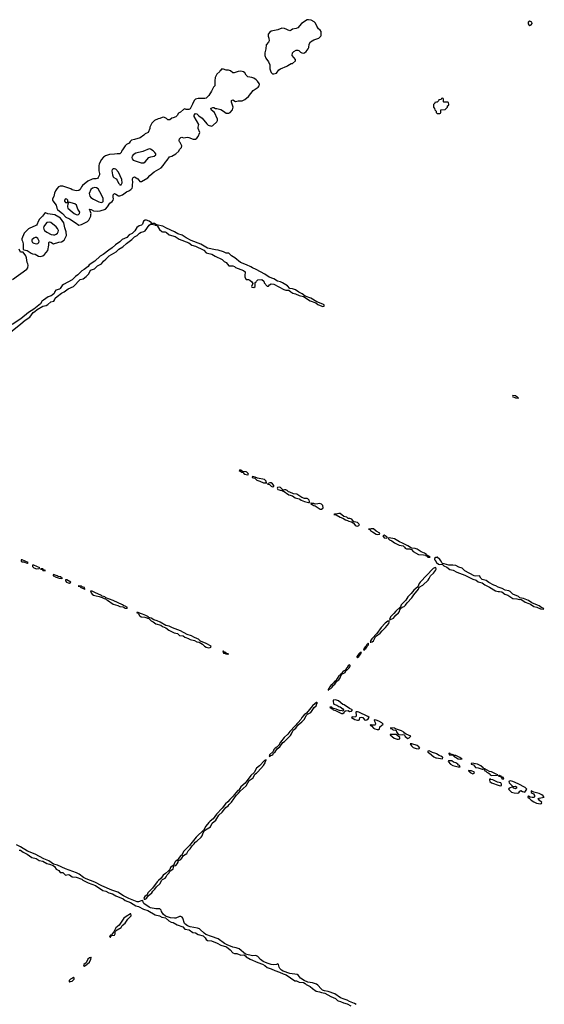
# Model space of a CAD drawing. Header units: inches. Extents: x 2701323 to 2964515, y 494916 to 722124.
# Tile 611 of 656: x 2853719 to 2861626, y 694490 to 709329. Entities that reach past the tile are written whole.
import ezdxf

# ---------------------------------------------------------------- set-up
doc = ezdxf.new("R2010")
doc.units = ezdxf.units.IN
doc.header["$MEASUREMENT"] = 0
for name, color, linetype in [('C8659', 7, 'Continuous'), ('C8669', 7, 'Continuous'), ('C8750', 7, 'Continuous'), ('C8760', 7, 'Continuous')]:
    doc.layers.add(name, color=color, linetype=linetype)

msp = doc.modelspace()

# ---------------------------------------------------------------- linework, layer by layer
at = {"layer": 'C8659', "color": 2, "elevation": 2}
for points in [[(2856269, 700000), (2856290, 699986), (2856355, 699975), (2856390, 699955), (2856425, 699946), (2856476, 699916), (2856506, 699886), (2856530, 699871), (2856570, 699862), (2856590, 699866), (2856602, 699870), (2856604, 699890), (2856530, 699929), (2856445, 699965), (2856414, 699994), (2856399, 700000)], [(2859027, 700000), (2859006, 699966), (2859006, 699954), (2859002, 699950), (2859010, 699948), (2859030, 699954), (2859051, 699969), (2859067, 700000)], [(2860000, 698265), (2859990, 698272), (2859943, 698283), (2859890, 698309), (2859870, 698306), (2859869, 698289), (2859894, 698274), (2859960, 698220), (2859990, 698207), (2860000, 698205)], [(2858790, 694489), (2858763, 694503), (2858690, 694533), (2858654, 694554), (2858607, 694567), (2858555, 694590), (2858467, 694647), (2858370, 694683), (2858312, 694692), (2858285, 694705), (2858262, 694722), (2858210, 694779), (2858190, 694793), (2858130, 694813), (2858064, 694824), (2858007, 694847), (2857950, 694885), (2857923, 694923), (2857900, 694940), (2857790, 694953), (2857689, 694989), (2857665, 695005), (2857641, 695030), (2857629, 695050), (2857618, 695090), (2857610, 695098), (2857591, 695089), (2857550, 695086), (2857510, 695092), (2857450, 695110), (2857390, 695135), (2857350, 695163), (2857309, 695209), (2857290, 695222), (2857270, 695225), (2857230, 695221), (2857124, 695244), (2857026, 695326), (2856983, 695343), (2856930, 695352), (2856845, 695385), (2856806, 695406), (2856710, 695479), (2856610, 695510), (2856524, 695544), (2856500, 695560), (2856440, 695619), (2856427, 695627), (2856398, 695638), (2856290, 695659), (2856250, 695674), (2856226, 695686), (2856201, 695710), (2856179, 695790), (2856170, 695802), (2856150, 695815), (2856130, 695815), (2856071, 695789), (2856050, 695787), (2855990, 695794), (2855917, 695817), (2855879, 695850), (2855854, 695890), (2855849, 695909), (2855830, 695928), (2855770, 695929), (2855690, 695944), (2855670, 695952), (2855590, 696010), (2855578, 696030), (2855573, 696053), (2855550, 696049), (2855510, 696034), (2855490, 696034), (2855365, 696085), (2855284, 696124), (2855199, 696179), (2855108, 696208), (2854958, 696278), (2854853, 696333), (2854722, 696382), (2854682, 696402), (2854613, 696453), (2854573, 696473), (2854410, 696530), (2854290, 696589), (2854230, 696604), (2854157, 696650), (2854083, 696683), (2853954, 696754), (2853838, 696798), (2853730, 696864), (2853671, 696891)], [(2853710, 696815), (2853732, 696812), (2853770, 696781), (2853832, 696752), (2853903, 696703), (2853965, 696685), (2854010, 696659), (2854070, 696648), (2854130, 696611), (2854170, 696602), (2854221, 696581), (2854245, 696565), (2854270, 696527), (2854308, 696508), (2854330, 696476), (2854370, 696474), (2854410, 696438), (2854450, 696444), (2854470, 696441), (2854510, 696412), (2854570, 696405), (2854654, 696374), (2854670, 696361), (2854750, 696319), (2854860, 696280), (2854970, 696206), (2855015, 696195), (2855061, 696170), (2855117, 696157), (2855170, 696124), (2855278, 696078), (2855310, 696056), (2855390, 696025), (2855470, 695975), (2855510, 695964), (2855586, 695926), (2855650, 695904), (2855760, 695840), (2855824, 695824), (2855863, 695803), (2855915, 695795), (2855969, 695749), (2856003, 695730), (2856030, 695721), (2856090, 695688), (2856178, 695658), (2856210, 695622), (2856272, 695612), (2856330, 695572), (2856370, 695565), (2856410, 695544), (2856482, 695522), (2856514, 695494), (2856530, 695468), (2856550, 695454), (2856610, 695445), (2856693, 695413), (2856750, 695379), (2856834, 695354), (2856893, 695313), (2856930, 695265), (2856957, 695257), (2856994, 695254), (2857050, 695230), (2857095, 695235), (2857122, 695222), (2857130, 695208), (2857191, 695170), (2857310, 695118), (2857376, 695096), (2857415, 695075), (2857450, 695044), (2857510, 695027), (2857562, 695002), (2857636, 694976), (2857689, 694949), (2857736, 694936), (2857866, 694846), (2857890, 694842), (2857930, 694825), (2857997, 694817), (2858024, 694804), (2858039, 694790), (2858098, 694758), (2858130, 694728), (2858187, 694687), (2858240, 694680), (2858270, 694668), (2858318, 694658), (2858410, 694606), (2858478, 694578), (2858508, 694548), (2858521, 694541), (2858554, 694534), (2858598, 694510), (2858656, 694496), (2858708, 694468)]]:
    msp.add_lwpolyline(points, dxfattribs=at)
for points in [[(2858970, 699932), (2858962, 699918), (2858950, 699913), (2858936, 699884), (2858930, 699884), (2858910, 699859), (2858902, 699830), (2858910, 699827), (2858919, 699841), (2858935, 699850), (2858950, 699872), (2858961, 699899), (2858975, 699910), (2858974, 699926), (2858978, 699930)], [(2856790, 699812), (2856782, 699810), (2856790, 699783), (2856820, 699780), (2856822, 699770), (2856850, 699765), (2856856, 699764), (2856866, 699770), (2856835, 699775), (2856830, 699786), (2856822, 699782), (2856826, 699790), (2856812, 699792)], [(2858873, 699793), (2858850, 699792), (2858828, 699770), (2858801, 699730), (2858801, 699721), (2858810, 699718), (2858830, 699731), (2858861, 699770)], [(2858690, 699604), (2858671, 699590), (2858656, 699564), (2858642, 699550), (2858640, 699540), (2858620, 699520), (2858610, 699518), (2858590, 699503), (2858577, 699490), (2858577, 699483), (2858561, 699470), (2858560, 699460), (2858550, 699459), (2858538, 699442), (2858530, 699439), (2858478, 699362), (2858470, 699359), (2858443, 699330), (2858439, 699321), (2858406, 699294), (2858388, 699270), (2858378, 699250), (2858380, 699240), (2858370, 699238), (2858367, 699230), (2858370, 699225), (2858378, 699230), (2858380, 699240), (2858390, 699238), (2858395, 699245), (2858410, 699251), (2858430, 699271), (2858444, 699296), (2858470, 699315), (2858501, 699359), (2858530, 699381), (2858550, 699411), (2858562, 699450), (2858560, 699460), (2858570, 699458), (2858575, 699465), (2858623, 699490), (2858635, 699515), (2858635, 699525), (2858650, 699527), (2858690, 699567), (2858701, 699590), (2858698, 699598)], [(2858478, 699078), (2858446, 699074), (2858442, 699070), (2858442, 699050), (2858447, 699027), (2858455, 699015), (2858499, 698999), (2858530, 698976), (2858551, 698971), (2858590, 698945), (2858601, 698930), (2858600, 698920), (2858593, 698907), (2858570, 698918), (2858550, 698915), (2858490, 698937), (2858454, 698946), (2858442, 698942), (2858446, 698950), (2858435, 698955), (2858426, 698970), (2858394, 698970), (2858414, 698954), (2858414, 698950), (2858440, 698940), (2858442, 698930), (2858479, 698919), (2858570, 698872), (2858590, 698872), (2858608, 698890), (2858615, 698905), (2858629, 698911), (2858670, 698916), (2858690, 698901), (2858718, 698910), (2858735, 698930), (2858689, 698949), (2858610, 699001), (2858589, 699009), (2858523, 699063)], [(2858199, 699039), (2858190, 699039), (2858170, 699025), (2858130, 698989), (2858085, 698935), (2858043, 698877), (2858009, 698851), (2857971, 698810), (2857956, 698784), (2857873, 698687), (2857790, 698602), (2857760, 698560), (2857707, 698513), (2857650, 698443), (2857625, 698395), (2857594, 698366), (2857568, 698352), (2857548, 698330), (2857538, 698302), (2857482, 698250), (2857478, 698230), (2857490, 698226), (2857502, 698238), (2857532, 698250), (2857544, 698276), (2857570, 698296), (2857598, 698342), (2857638, 698370), (2857686, 698434), (2857710, 698451), (2857799, 698541), (2857816, 698564), (2857840, 698620), (2857883, 698650), (2857918, 698702), (2857973, 698746), (2858011, 698789), (2858039, 698841), (2858057, 698863), (2858105, 698890), (2858118, 698902), (2858158, 698962), (2858186, 698990), (2858199, 699021), (2858208, 699030)], [(2858790, 698898), (2858787, 698893), (2858791, 698849), (2858788, 698832), (2858778, 698822), (2858750, 698817), (2858730, 698822), (2858718, 698810), (2858770, 698781), (2858810, 698772), (2858827, 698773), (2858842, 698778), (2858848, 698810), (2858870, 698816), (2858891, 698811), (2858916, 698776), (2858930, 698771), (2858950, 698775), (2858969, 698790), (2858984, 698810), (2858964, 698830), (2858832, 698892), (2858810, 698897)], [(2859065, 698775), (2859062, 698770), (2859065, 698755), (2859076, 698736), (2859081, 698710), (2859078, 698702), (2859070, 698695), (2859050, 698699), (2859030, 698695), (2859018, 698698), (2859010, 698706), (2859002, 698698), (2859005, 698690), (2859024, 698684), (2859050, 698651), (2859070, 698641), (2859108, 698632), (2859130, 698634), (2859142, 698638), (2859146, 698670), (2859198, 698710), (2859175, 698730), (2859130, 698757), (2859090, 698773)], [(2859310, 698658), (2859306, 698654), (2859310, 698645), (2859330, 698642), (2859338, 698630), (2859346, 698626), (2859382, 698622), (2859395, 698615), (2859405, 698585), (2859422, 698562), (2859450, 698551), (2859495, 698555), (2859512, 698552), (2859522, 698542), (2859528, 698528), (2859570, 698495), (2859590, 698505), (2859615, 698530), (2859543, 698563), (2859518, 698578), (2859509, 698590), (2859472, 698612), (2859430, 698629), (2859381, 698641), (2859366, 698650)], [(2859322, 698558), (2859305, 698555), (2859305, 698550), (2859363, 698503), (2859410, 698486), (2859430, 698486), (2859446, 698490), (2859446, 698510), (2859394, 698554)], [(2859610, 698418), (2859606, 698414), (2859624, 698384), (2859650, 698361), (2859695, 698345), (2859730, 698341), (2859748, 698350), (2859734, 698370), (2859709, 698390), (2859630, 698417)], [(2857435, 698175), (2857418, 698170), (2857416, 698164), (2857410, 698165), (2857335, 698085), (2857289, 698051), (2857255, 697985), (2857201, 697939), (2857115, 697825), (2857053, 697770), (2857022, 697718), (2857009, 697711), (2856950, 697649), (2856934, 697626), (2856884, 697576), (2856858, 697542), (2856820, 697510), (2856772, 697448), (2856684, 697356), (2856633, 697287), (2856589, 697251), (2856570, 697229), (2856525, 697175), (2856497, 697130), (2856497, 697123), (2856377, 697010), (2856279, 696881), (2856188, 696792), (2856162, 696738), (2856150, 696732), (2856128, 696710), (2856098, 696662), (2856090, 696661), (2856070, 696647), (2856055, 696630), (2856037, 696583), (2856030, 696584), (2855993, 696550), (2855980, 696520), (2855960, 696500), (2855918, 696462), (2855882, 696438), (2855851, 696389), (2855810, 696357), (2855790, 696334), (2855720, 696240), (2855651, 696170), (2855639, 696141), (2855607, 696113), (2855591, 696090), (2855596, 696076), (2855610, 696073), (2855630, 696084), (2855656, 696124), (2855712, 696168), (2855724, 696196), (2855755, 696225), (2855779, 696261), (2855832, 696308), (2855861, 696359), (2855871, 696369), (2855912, 696390), (2855928, 696410), (2855941, 696439), (2855970, 696471), (2855982, 696498), (2856030, 696534), (2856039, 696550), (2856043, 696577), (2856070, 696584), (2856093, 696607), (2856105, 696630), (2856107, 696653), (2856150, 696673), (2856165, 696690), (2856186, 696734), (2856238, 696762), (2856259, 696801), (2856290, 696833), (2856320, 696880), (2856350, 696911), (2856366, 696934), (2856390, 696950), (2856455, 697010), (2856470, 697031), (2856484, 697076), (2856496, 697090), (2856497, 697103), (2856518, 697122), (2856572, 697148), (2856593, 697167), (2856621, 697219), (2856675, 697265), (2856720, 697340), (2856773, 697387), (2856825, 697455), (2856860, 697480), (2856877, 697503), (2856910, 697536), (2856983, 697637), (2857018, 697670), (2857040, 697701), (2857130, 697783), (2857179, 697861), (2857236, 697904), (2857262, 697958), (2857290, 697976), (2857310, 697996), (2857394, 698090), (2857419, 698130), (2857424, 698156), (2857430, 698158)], [(2855390, 695854), (2855326, 695814), (2855290, 695787), (2855219, 695681), (2855170, 695645), (2855139, 695581), (2855111, 695550), (2855106, 695534), (2855086, 695530), (2855072, 695510), (2855082, 695502), (2855090, 695503), (2855100, 695520), (2855110, 695526), (2855150, 695531), (2855157, 695550), (2855157, 695583), (2855162, 695598), (2855190, 695611), (2855249, 695650), (2855262, 695678), (2855310, 695715), (2855348, 695772), (2855397, 695823), (2855401, 695830), (2855393, 695853)], [(2854790, 695198), (2854787, 695193), (2854770, 695192), (2854748, 695172), (2854723, 695117), (2854687, 695090), (2854682, 695070), (2854690, 695067), (2854733, 695090), (2854739, 695101), (2854770, 695124), (2854789, 695170), (2854794, 695194)], [(2854530, 694893), (2854517, 694883), (2854486, 694870), (2854467, 694850), (2854466, 694830), (2854470, 694827), (2854484, 694836), (2854510, 694841), (2854521, 694850), (2854539, 694870), (2854538, 694890)]]:
    msp.add_lwpolyline(points, close=True, dxfattribs=at)
at = {"layer": 'C8669', "color": 2, "elevation": 2}
msp.add_lwpolyline([(2860000, 698205), (2860090, 698192), (2860096, 698210), (2860090, 698216), (2860068, 698230), (2860040, 698240), (2860000, 698265)], dxfattribs=at)
for points in [[(2860190, 698273), (2860185, 698270), (2860194, 698250), (2860246, 698246), (2860250, 698242), (2860258, 698242), (2860258, 698250), (2860218, 698258), (2860206, 698266), (2860206, 698270)], [(2860290, 698239), (2860262, 698238), (2860262, 698230), (2860330, 698188), (2860370, 698187), (2860386, 698190), (2860373, 698193), (2860352, 698212)], [(2860210, 698161), (2860183, 698157), (2860178, 698150), (2860211, 698110), (2860247, 698087), (2860330, 698067), (2860350, 698067), (2860358, 698070), (2860348, 698090), (2860335, 698094), (2860321, 698110), (2860290, 698129), (2860259, 698139), (2860230, 698157)], [(2860534, 698126), (2860524, 698116), (2860526, 698110), (2860559, 698099), (2860590, 698061), (2860630, 698054), (2860690, 698036), (2860706, 698034), (2860709, 698050), (2860670, 698084), (2860618, 698110)], [(2860730, 698039), (2860721, 698039), (2860712, 698030), (2860723, 698023), (2860730, 698008), (2860744, 698004), (2860758, 697990), (2860781, 697981), (2860803, 697963), (2860811, 697950), (2860830, 697937), (2860910, 697942), (2860918, 697942), (2860926, 697950), (2860898, 697958), (2860830, 697996), (2860801, 698001)], [(2860484, 698016), (2860485, 698010), (2860500, 698000), (2860510, 697986), (2860550, 697966), (2860568, 697972), (2860574, 697990), (2860528, 698010)], [(2860810, 697888), (2860798, 697882), (2860798, 697870), (2860807, 697850), (2860831, 697830), (2860946, 697786), (2860970, 697785), (2860982, 697790), (2860983, 697797), (2860983, 697810), (2860970, 697829), (2860919, 697839), (2860850, 697872), (2860820, 697880)], [(2860950, 697938), (2860942, 697938), (2860934, 697930), (2860964, 697924), (2860970, 697914), (2860978, 697918), (2860974, 697910), (2860984, 697904), (2860986, 697890), (2861010, 697888), (2861018, 697890), (2861010, 697906), (2860980, 697920), (2860978, 697930)], [(2861110, 697857), (2861092, 697850), (2861096, 697830), (2861139, 697790), (2861150, 697771), (2861190, 697779), (2861201, 697770), (2861210, 697750), (2861190, 697737), (2861167, 697747), (2861150, 697769), (2861095, 697745), (2861086, 697730), (2861130, 697687), (2861170, 697675), (2861227, 697673), (2861242, 697678), (2861256, 697704), (2861270, 697711), (2861295, 697696), (2861330, 697686), (2861365, 697730), (2861338, 697758), (2861234, 697814), (2861150, 697849)], [(2861430, 697706), (2861426, 697694), (2861430, 697682), (2861442, 697670), (2861462, 697662), (2861477, 697637), (2861478, 697622), (2861471, 697609), (2861445, 697605), (2861413, 697613), (2861390, 697628), (2861378, 697622), (2861378, 697610), (2861399, 697599), (2861426, 697566), (2861470, 697539), (2861510, 697522), (2861570, 697511), (2861582, 697518), (2861589, 697530), (2861547, 697567), (2861535, 697590), (2861550, 697597), (2861626, 697610), (2861615, 697615), (2861609, 697630), (2861590, 697645), (2861550, 697669), (2861468, 697688)]]:
    msp.add_lwpolyline(points, close=True, dxfattribs=at)
at = {"layer": 'C8750', "color": 2}
for points, elevation in [([(2858070, 709329), (2858054, 709326), (2857968, 709272), (2857910, 709208), (2857884, 709196), (2857830, 709188), (2857810, 709169), (2857790, 709162), (2857710, 709195), (2857670, 709199), (2857610, 709177), (2857510, 709155), (2857490, 709142), (2857465, 709110), (2857462, 709082), (2857475, 709050), (2857479, 709010), (2857470, 708988), (2857432, 708950), (2857431, 708889), (2857412, 708828), (2857412, 708792), (2857431, 708750), (2857470, 708692), (2857491, 708650), (2857491, 708590), (2857498, 708558), (2857511, 708531), (2857530, 708512), (2857550, 708512), (2857590, 708525), (2857627, 708573), (2857650, 708590), (2857746, 708630), (2857759, 708641), (2857810, 708667), (2857830, 708671), (2857878, 708710), (2857878, 708730), (2857850, 708758), (2857828, 708790), (2857829, 708830), (2857850, 708851), (2857886, 708870), (2857910, 708871), (2857925, 708865), (2857950, 708842), (2857970, 708831), (2857990, 708826), (2858010, 708831), (2858035, 708850), (2858068, 708890), (2858078, 708910), (2858080, 708960), (2858103, 708997), (2858150, 709025), (2858229, 709051), (2858258, 709082), (2858262, 709090), (2858262, 709150), (2858249, 709169), (2858222, 709190), (2858195, 709230), (2858178, 709278), (2858158, 709298), (2858110, 709321)], 2), ([(2856790, 708586), (2856758, 708582), (2856754, 708570), (2856738, 708562), (2856734, 708550), (2856690, 708506), (2856664, 708456), (2856658, 708410), (2856662, 708330), (2856642, 708310), (2856611, 708250), (2856570, 708189), (2856530, 708148), (2856510, 708142), (2856410, 708139), (2856371, 708129), (2856351, 708109), (2856322, 708058), (2856290, 707986), (2856270, 707978), (2856230, 707978), (2856210, 707988), (2856190, 707978), (2856145, 707935), (2856110, 707918), (2856090, 707886), (2856070, 707866), (2856030, 707848), (2856010, 707846), (2855980, 707820), (2855950, 707818), (2855930, 707838), (2855890, 707858), (2855865, 707855), (2855830, 707838), (2855805, 707835), (2855750, 707808), (2855712, 707770), (2855682, 707710), (2855682, 707690), (2855654, 707630), (2855610, 707608), (2855590, 707588), (2855534, 707550), (2855450, 707522), (2855405, 707515), (2855385, 707495), (2855370, 707468), (2855331, 707449), (2855310, 707428), (2855270, 707366), (2855254, 707350), (2855250, 707326), (2855230, 707306), (2855188, 707308), (2855150, 707301), (2855070, 707299), (2855010, 707277), (2854981, 707259), (2854945, 707215), (2854916, 707150), (2854911, 707130), (2854911, 707051), (2854922, 707010), (2854922, 706990), (2854902, 706950), (2854890, 706938), (2854870, 706929), (2854830, 706929), (2854810, 706924), (2854744, 706896), (2854668, 706832), (2854651, 706809), (2854631, 706769), (2854610, 706755), (2854570, 706749), (2854530, 706759), (2854510, 706765), (2854490, 706779), (2854370, 706819), (2854330, 706819), (2854305, 706810), (2854279, 706781), (2854259, 706750), (2854244, 706716), (2854234, 706666), (2854211, 706630), (2854211, 706610), (2854217, 706597), (2854270, 706534), (2854281, 706490), (2854291, 706471), (2854321, 706441), (2854365, 706410), (2854413, 706353), (2854472, 706330), (2854555, 706275), (2854610, 706231), (2854650, 706242), (2854739, 706290), (2854761, 706310), (2854773, 706330), (2854789, 706370), (2854789, 706391), (2854795, 706410), (2854770, 706474), (2854794, 706470), (2854831, 706451), (2854890, 706443), (2854930, 706446), (2855010, 706476), (2855042, 706510), (2855075, 706565), (2855113, 706590), (2855129, 706610), (2855135, 706630), (2855128, 706652), (2855128, 706690), (2855146, 706710), (2855150, 706712), (2855170, 706702), (2855210, 706676), (2855230, 706673), (2855270, 706689), (2855330, 706736), (2855365, 706750), (2855396, 706770), (2855413, 706790), (2855419, 706810), (2855419, 706850), (2855424, 706870), (2855419, 706930), (2855430, 706952), (2855450, 706961), (2855499, 706930), (2855530, 706891), (2855555, 706890), (2855650, 706947), (2855679, 706981), (2855745, 707035), (2855850, 707096), (2855882, 707130), (2855916, 707184), (2855941, 707210), (2855979, 707261), (2856010, 707271), (2856073, 707310), (2856119, 707350), (2856129, 707371), (2856158, 707402), (2856164, 707430), (2856139, 707479), (2856129, 707490), (2856122, 707510), (2856128, 707532), (2856150, 707554), (2856162, 707558), (2856190, 707551), (2856250, 707558), (2856270, 707556), (2856331, 707531), (2856370, 707531), (2856390, 707543), (2856409, 707570), (2856435, 707630), (2856409, 707689), (2856409, 707710), (2856419, 707750), (2856349, 707870), (2856349, 707891), (2856367, 707913), (2856390, 707912), (2856420, 707880), (2856470, 707845), (2856540, 707760), (2856561, 707741), (2856610, 707726), (2856630, 707736), (2856689, 707791), (2856699, 707810), (2856699, 707830), (2856655, 707930), (2856610, 707968), (2856602, 707990), (2856605, 707995), (2856630, 708005), (2856644, 708004), (2856670, 707991), (2856690, 707991), (2856750, 707976), (2856790, 707951), (2856830, 707918), (2856870, 707919), (2856890, 707928), (2856925, 707970), (2856934, 708010), (2856910, 708086), (2856910, 708112), (2856930, 708122), (2856970, 708098), (2857010, 708106), (2857070, 708108), (2857110, 708128), (2857169, 708170), (2857239, 708261), (2857313, 708310), (2857329, 708330), (2857335, 708350), (2857329, 708369), (2857305, 708405), (2857285, 708425), (2857249, 708449), (2857219, 708459), (2857158, 708470), (2857133, 708493), (2857110, 708529), (2857090, 708544), (2857050, 708553), (2857011, 708549), (2856950, 708526), (2856930, 708526), (2856896, 708556), (2856867, 708567), (2856830, 708568)], 2), ([(2855670, 707381), (2855577, 707343), (2855470, 707319), (2855431, 707290), (2855416, 707270), (2855411, 707250), (2855416, 707230), (2855430, 707211), (2855550, 707171), (2855590, 707171), (2855610, 707185), (2855667, 707253), (2855696, 707264), (2855746, 707274), (2855769, 707290), (2855769, 707310), (2855754, 707330), (2855730, 707354), (2855690, 707379)], 6), ([(2855130, 707082), (2855122, 707078), (2855111, 707069), (2855106, 707050), (2855119, 706990), (2855130, 706962), (2855138, 706950), (2855171, 706931), (2855190, 706910), (2855210, 706865), (2855221, 706850), (2855230, 706841), (2855250, 706838), (2855263, 706870), (2855259, 706919), (2855206, 707030), (2855170, 707074), (2855150, 707081)], 6), ([(2854850, 706799), (2854818, 706790), (2854791, 706770), (2854767, 706710), (2854774, 706670), (2854790, 706651), (2854830, 706624), (2854910, 706583), (2854950, 706576), (2854970, 706584), (2854975, 706590), (2854978, 706610), (2854975, 706635), (2854953, 706690), (2854900, 706780), (2854876, 706796)], 6), ([(2854410, 706628), (2854392, 706610), (2854393, 706593), (2854410, 706574), (2854430, 706574), (2854442, 706578), (2854446, 706610), (2854430, 706626)], 6), ([(2854462, 706578), (2854442, 706558), (2854439, 706510), (2854446, 706490), (2854510, 706431), (2854539, 706410), (2854570, 706391), (2854590, 706387), (2854606, 706394), (2854622, 706410), (2854624, 706430), (2854596, 706476), (2854574, 706534), (2854550, 706554)], 6), ([(2854110, 706418), (2854092, 706408), (2854065, 706370), (2854016, 706324), (2853996, 706290), (2853983, 706250), (2853970, 706234), (2853950, 706221), (2853871, 706189), (2853850, 706175), (2853787, 706113), (2853751, 706029), (2853751, 706010), (2853761, 705990), (2853771, 705950), (2853772, 705872), (2853782, 705862), (2853830, 705851), (2853891, 705811), (2853910, 705801), (2853950, 705794), (2854004, 705764), (2854030, 705760), (2854070, 705769), (2854094, 705790), (2854145, 705850), (2854159, 705930), (2854158, 705970), (2854170, 705982), (2854190, 705978), (2854230, 705952), (2854310, 705976), (2854350, 705981), (2854390, 706005), (2854425, 706075), (2854421, 706130), (2854397, 706190), (2854386, 706266), (2854336, 706336), (2854310, 706355), (2854246, 706386), (2854145, 706405)], 2), ([(2854170, 706279), (2854129, 706271), (2854107, 706250), (2854082, 706210), (2854078, 706190), (2854082, 706170), (2854092, 706152), (2854126, 706126), (2854193, 706093), (2854230, 706086), (2854250, 706088), (2854270, 706096), (2854289, 706110), (2854300, 706130), (2854303, 706150), (2854290, 706184), (2854270, 706206), (2854190, 706273)], 6), ([(2855721, 706259), (2855712, 706250), (2855758, 706238), (2855762, 706230), (2855785, 706225), (2855796, 706216), (2855827, 706167), (2855859, 706139), (2855870, 706134), (2855912, 706132), (2855930, 706124), (2855970, 706089), (2856064, 706064), (2856122, 706022), (2856270, 705966), (2856311, 705930), (2856370, 705914), (2856483, 705863), (2856495, 705855), (2856530, 705817), (2856548, 705808), (2856615, 705795), (2856665, 705765), (2856770, 705715), (2856803, 705683), (2856831, 705670), (2856870, 705621), (2856930, 705621), (2856955, 705610), (2856973, 705593), (2857091, 705550), (2857115, 705530), (2857118, 705510), (2857112, 705490), (2857114, 705450), (2857130, 705414), (2857170, 705414), (2857190, 705402), (2857217, 705377), (2857233, 705353), (2857214, 705310), (2857218, 705298), (2857250, 705294), (2857266, 705310), (2857266, 705370), (2857282, 705378), (2857286, 705390), (2857306, 705410), (2857370, 705412), (2857399, 705390), (2857404, 705364), (2857450, 705312), (2857470, 705312), (2857486, 705334), (2857510, 705348), (2857550, 705342), (2857701, 705261), (2857730, 705254), (2857774, 705254), (2857806, 705226), (2857836, 705210), (2857877, 705197), (2857931, 705170), (2857997, 705157), (2858096, 705090), (2858183, 705063), (2858210, 705039), (2858272, 705010), (2858290, 705006), (2858308, 705010), (2858309, 705030), (2858290, 705043), (2858198, 705078), (2858109, 705130), (2858020, 705160), (2857977, 705197), (2857924, 705224), (2857876, 705256), (2857830, 705272), (2857790, 705277), (2857756, 705316), (2857682, 705362), (2857650, 705377), (2857604, 705390), (2857550, 705423), (2857479, 705450), (2857413, 705493), (2857285, 705564), (2857230, 705587), (2857205, 705604), (2857137, 705637), (2857049, 705670), (2856959, 705739), (2856909, 705770), (2856870, 705808), (2856830, 705809), (2856790, 705829), (2856710, 705858), (2856670, 705859), (2856548, 705888), (2856450, 705944), (2856302, 706002), (2856230, 706042), (2856170, 706082), (2856103, 706103), (2856050, 706134), (2855930, 706187), (2855876, 706216), (2855780, 706240), (2855766, 706246), (2855768, 706250), (2855750, 706256)], 2), ([(2853970, 706049), (2853950, 706049), (2853930, 706039), (2853904, 706010), (2853903, 705990), (2853911, 705970), (2853930, 705959), (2853969, 705951), (2853990, 705956), (2854009, 705970), (2854013, 705990), (2853994, 706034)], 6), ([(2857050, 702542), (2857030, 702538), (2857027, 702533), (2857050, 702518), (2857058, 702518), (2857062, 702510), (2857086, 702506), (2857095, 702490), (2857110, 702479), (2857150, 702471), (2857166, 702474), (2857164, 702490), (2857142, 702510), (2857130, 702515), (2857078, 702518)], 2), ([(2857234, 702446), (2857222, 702438), (2857222, 702430), (2857262, 702422), (2857295, 702390), (2857310, 702382), (2857336, 702376), (2857392, 702350), (2857430, 702347), (2857446, 702350), (2857435, 702355), (2857432, 702372), (2857410, 702397), (2857301, 702421), (2857270, 702437)], 2), ([(2857510, 702349), (2857490, 702349), (2857462, 702338), (2857454, 702330), (2857483, 702323), (2857510, 702301), (2857530, 702291), (2857547, 702293), (2857549, 702310), (2857530, 702335)], 2), ([(2857630, 702284), (2857603, 702277), (2857598, 702270), (2857611, 702250), (2857666, 702234), (2857678, 702238), (2857674, 702230), (2857690, 702227), (2857776, 702170), (2857833, 702153), (2857870, 702122), (2857930, 702108), (2857943, 702103), (2857959, 702090), (2858010, 702068), (2858070, 702054), (2858088, 702052), (2858089, 702070), (2858084, 702090), (2858062, 702110), (2858050, 702114), (2858010, 702115), (2857969, 702129), (2857897, 702177), (2857844, 702184), (2857790, 702209), (2857772, 702212), (2857750, 702233), (2857730, 702244), (2857710, 702245), (2857690, 702238), (2857680, 702240), (2857678, 702250), (2857650, 702277)], 2), ([(2858110, 702046), (2858106, 702034), (2858110, 702027), (2858125, 702025), (2858150, 702007), (2858170, 702005), (2858185, 701990), (2858250, 701953), (2858270, 701954), (2858290, 701965), (2858294, 701970), (2858289, 702010), (2858270, 702029), (2858243, 702037), (2858210, 702035), (2858170, 702026), (2858150, 702037), (2858118, 702038)], 2), ([(2858530, 701889), (2858490, 701875), (2858464, 701876), (2858454, 701870), (2858490, 701866), (2858551, 701830), (2858590, 701817), (2858627, 701790), (2858662, 701782), (2858681, 701770), (2858719, 701759), (2858745, 701745), (2858775, 701710), (2858790, 701699), (2858810, 701697), (2858830, 701705), (2858839, 701710), (2858829, 701730), (2858810, 701749), (2858760, 701760), (2858748, 701768), (2858724, 701804), (2858693, 701813), (2858670, 701814), (2858649, 701830), (2858605, 701844), (2858550, 701886)], 2), ([(2859017, 701657), (2858974, 701650), (2859001, 701641), (2859007, 701630), (2859023, 701623), (2859035, 701610), (2859090, 701575), (2859109, 701571), (2859130, 701574), (2859142, 701578), (2859146, 701590), (2859090, 701622), (2859050, 701655)], 2), ([(2859210, 701559), (2859192, 701550), (2859210, 701521), (2859250, 701514), (2859256, 701524), (2859255, 701530), (2859228, 701550)], 2), ([(2859290, 701519), (2859272, 701510), (2859291, 701490), (2859330, 701475), (2859370, 701444), (2859436, 701410), (2859498, 701398), (2859519, 701379), (2859530, 701363), (2859550, 701353), (2859596, 701356), (2859623, 701343), (2859650, 701314), (2859729, 701269), (2859805, 701265), (2859838, 701258), (2859842, 701250), (2859862, 701242), (2859868, 701228), (2859890, 701227), (2859906, 701230), (2859882, 701242), (2859870, 701255), (2859846, 701266), (2859848, 701270), (2859818, 701290), (2859770, 701309), (2859710, 701349), (2859678, 701358), (2859624, 701364), (2859570, 701399), (2859490, 701441), (2859441, 701461), (2859370, 701503)], 2), ([(2853758, 701190), (2853742, 701190), (2853741, 701170), (2853750, 701161), (2853777, 701157), (2853830, 701139), (2853849, 701150)], 2), ([(2853930, 701109), (2853912, 701108), (2853911, 701090), (2853930, 701066), (2853970, 701054), (2854010, 701058), (2854019, 701061), (2854022, 701070)], 2), ([(2854045, 701055), (2854034, 701050), (2854062, 701042), (2854070, 701028), (2854090, 701026), (2854106, 701030), (2854078, 701038), (2854070, 701052)], 2), ([(2859992, 701072), (2859970, 701069), (2859950, 701057), (2859757, 700850), (2859742, 700830), (2859718, 700782), (2859658, 700730), (2859621, 700679), (2859568, 700632), (2859538, 700582), (2859488, 700532), (2859471, 700510), (2859458, 700482), (2859386, 700414), (2859360, 700380), (2859309, 700331), (2859294, 700290), (2859310, 700287), (2859351, 700309), (2859370, 700328), (2859386, 700354), (2859429, 700390), (2859442, 700410), (2859446, 700434), (2859462, 700458), (2859485, 700475), (2859513, 700487), (2859535, 700505), (2859558, 700542), (2859630, 700616), (2859659, 700661), (2859732, 700748), (2859742, 700778), (2859795, 700805), (2859876, 700884), (2859892, 700908), (2859911, 700949), (2859957, 700990), (2859986, 701030), (2859995, 701050)], 2), ([(2854230, 700966), (2854222, 700958), (2854225, 700950), (2854243, 700943), (2854252, 700930), (2854298, 700918), (2854312, 700910), (2854350, 700908), (2854366, 700910), (2854354, 700914), (2854338, 700930), (2854299, 700939), (2854282, 700950)], 2), ([(2854410, 700886), (2854408, 700870), (2854424, 700850), (2854450, 700841), (2854470, 700839), (2854489, 700850), (2854430, 700885)], 2), ([(2854610, 700795), (2854602, 700790), (2854626, 700786), (2854637, 700777), (2854638, 700770), (2854679, 700759), (2854690, 700748), (2854706, 700750), (2854696, 700756), (2854694, 700770), (2854661, 700781), (2854651, 700791)], 2), ([(2854810, 700714), (2854786, 700714), (2854794, 700690), (2854809, 700669), (2854830, 700658), (2854870, 700645), (2854917, 700637), (2854961, 700621), (2854990, 700606), (2855010, 700603), (2855019, 700599), (2855023, 700590), (2855042, 700582), (2855130, 700523), (2855199, 700499), (2855230, 700483), (2855278, 700478), (2855310, 700459), (2855330, 700459), (2855339, 700461), (2855344, 700470), (2855311, 700491), (2855282, 700502), (2855270, 700512), (2855130, 700574), (2855017, 700617), (2855002, 700630), (2854963, 700643), (2854953, 700653), (2854850, 700698)], 2)]:
    msp.add_lwpolyline(points, close=True, dxfattribs=dict(at, elevation=elevation))
at = {"layer": 'C8750', "color": 2, "elevation": 2}
for points in [[(2860000, 708085), (2859978, 708082), (2859974, 708070), (2859954, 708050), (2859954, 708010), (2859972, 707992), (2859974, 707970), (2859994, 707950), (2859994, 707930), (2860000, 707924)], [(2853578, 704622), (2853737, 704743), (2853799, 704801), (2853872, 704848), (2853924, 704916), (2853949, 704930), (2853981, 704959), (2854070, 705010), (2854117, 705023), (2854142, 705038), (2854190, 705079), (2854231, 705089), (2854246, 705110), (2854252, 705130), (2854282, 705158), (2854350, 705206), (2854390, 705226), (2854450, 705271), (2854531, 705309), (2854630, 705413), (2854675, 705425), (2854720, 705460), (2854759, 705501), (2854787, 705553), (2854845, 705575), (2854890, 705618), (2854950, 705650), (2854980, 705690), (2855019, 705721), (2855069, 705771), (2855171, 705829), (2855215, 705870), (2855274, 705906), (2855330, 705958), (2855410, 706015), (2855450, 706059), (2855490, 706075), (2855526, 706114), (2855550, 706127), (2855590, 706136), (2855611, 706149), (2855670, 706231), (2855690, 706247), (2855706, 706250), (2855708, 706270), (2855670, 706294), (2855630, 706309), (2855610, 706309), (2855585, 706295), (2855571, 706250), (2855556, 706230), (2855520, 706220), (2855485, 706195), (2855452, 706148), (2855412, 706108), (2855370, 706087), (2855332, 706048), (2855264, 706016), (2855230, 705982), (2855162, 705938), (2855111, 705889), (2855062, 705858), (2854979, 705790), (2854934, 705766), (2854850, 705692), (2854767, 705633), (2854750, 705609), (2854690, 705563), (2854657, 705543), (2854595, 705485), (2854559, 705461), (2854511, 705410), (2854380, 705340), (2854358, 705322), (2854330, 705277), (2854321, 705270), (2854266, 705254), (2854249, 705231), (2854236, 705204), (2854210, 705175), (2854195, 705165), (2854147, 705153), (2854076, 705104), (2854060, 705090), (2854032, 705048), (2853934, 704966), (2853850, 704918), (2853738, 704822), (2853603, 704737)], [(2853610, 705414), (2853827, 705570), (2853840, 705590), (2853846, 705630), (2853841, 705650), (2853829, 705670), (2853822, 705742), (2853809, 705769), (2853770, 705828), (2853730, 705828), (2853709, 705870)], [(2860000, 701225), (2859990, 701222), (2859972, 701210), (2859971, 701190), (2859982, 701182), (2860000, 701151)], [(2856399, 700000), (2856342, 700022), (2856310, 700042), (2856244, 700064), (2856141, 700121), (2856023, 700163), (2855970, 700187), (2855921, 700201), (2855835, 700250), (2855790, 700269), (2855743, 700283), (2855699, 700310), (2855662, 700322), (2855659, 700330), (2855622, 700350), (2855572, 700372), (2855523, 700383), (2855518, 700390), (2855507, 700393), (2855486, 700394), (2855482, 700390), (2855504, 700384), (2855525, 700350), (2855549, 700329), (2855604, 700324), (2855637, 700317), (2855645, 700310), (2855665, 700305), (2855701, 700270), (2855733, 700253), (2855770, 700224), (2855846, 700206), (2855870, 700186), (2855924, 700164), (2855969, 700129), (2856046, 700090), (2856096, 700076), (2856130, 700048), (2856182, 700042), (2856210, 700021), (2856263, 700003), (2856269, 700000)], [(2859067, 700000), (2859079, 700021), (2859097, 700043), (2859154, 700086), (2859180, 700120), (2859231, 700169), (2859281, 700230), (2859289, 700250), (2859288, 700268), (2859270, 700266), (2859227, 700234), (2859169, 700171), (2859103, 700077), (2859030, 700005), (2859027, 700000)]]:
    msp.add_lwpolyline(points, dxfattribs=at)
at = {"layer": 'C8760', "color": 2, "elevation": 2}
for points in [[(2861410, 709305), (2861385, 709290), (2861385, 709265), (2861391, 709251), (2861410, 709242), (2861430, 709251), (2861444, 709270), (2861437, 709290)], [(2861150, 703666), (2861145, 703655), (2861150, 703646), (2861170, 703638), (2861194, 703630), (2861230, 703626), (2861238, 703630), (2861218, 703638), (2861190, 703662)]]:
    msp.add_lwpolyline(points, close=True, dxfattribs=at)
for points in [[(2860000, 707924), (2860010, 707914), (2860050, 707914), (2860062, 707918), (2860066, 707930), (2860067, 707973), (2860130, 707974), (2860166, 708010), (2860166, 708030), (2860182, 708038), (2860186, 708050), (2860182, 708082), (2860170, 708086), (2860110, 708086), (2860106, 708090), (2860106, 708130), (2860102, 708142), (2860090, 708146), (2860078, 708142), (2860070, 708126), (2860038, 708122), (2860033, 708107), (2860013, 708087), (2860000, 708085)], [(2860000, 701151), (2860000, 701150), (2860030, 701123), (2860050, 701119), (2860085, 701125), (2860110, 701097), (2860158, 701078), (2860202, 701042), (2860252, 701032), (2860310, 701001), (2860430, 700960), (2860550, 700897), (2860600, 700880), (2860630, 700856), (2860690, 700841), (2860731, 700810), (2860799, 700779), (2860890, 700719), (2860929, 700709), (2860951, 700711), (2860984, 700704), (2861030, 700673), (2861075, 700655), (2861150, 700604), (2861210, 700601), (2861248, 700592), (2861270, 700594), (2861339, 700550), (2861393, 700533), (2861419, 700519), (2861470, 700483), (2861515, 700475), (2861570, 700448), (2861610, 700447), (2861618, 700450), (2861610, 700458), (2861590, 700466), (2861550, 700496), (2861523, 700503), (2861439, 700539), (2861390, 700575), (2861310, 700605), (2861257, 700617), (2861235, 700635), (2861150, 700673), (2861112, 700712), (2861090, 700724), (2861034, 700734), (2860990, 700757), (2860930, 700777), (2860897, 700797), (2860867, 700807), (2860790, 700846), (2860750, 700879), (2860690, 700894), (2860669, 700910), (2860647, 700947), (2860590, 700942), (2860570, 700949), (2860430, 701025), (2860390, 701065), (2860337, 701077), (2860290, 701102), (2860249, 701109), (2860189, 701109), (2860118, 701130), (2860092, 701132), (2860082, 701142), (2860070, 701169), (2860050, 701194), (2860010, 701228), (2860000, 701225)]]:
    msp.add_lwpolyline(points, dxfattribs=at)

doc.saveas('drawing.dxf')
